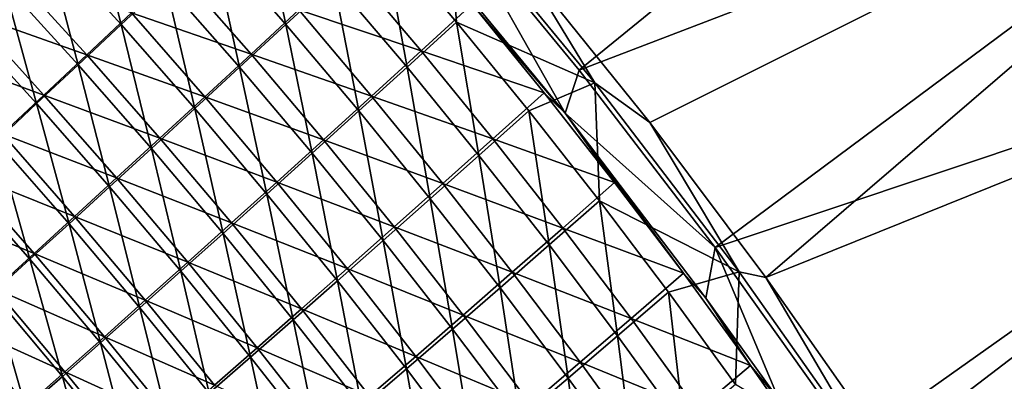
# Model space of a CAD drawing. Header units: metres. Extents: x 0 to 1400, y -1400 to 0.
# Tile 323 of 338: x 1191 to 1255, y -242 to -218. Entities that reach past the tile are written whole.
import ezdxf

# ---------------------------------------------------------------- set-up
doc = ezdxf.new("R2010")
doc.units = ezdxf.units.M

msp = doc.modelspace()

# ---------------------------------------------------------------- linework, layer by layer
at = {"layer": 'None'}
for points in [[(1219.646118, -211.977234, -29.543106), (1227.567993, -221.592545, -29.543188), (1267.259277, -189.278366)], [(1227.567993, -221.592545, -29.543188), (1277.450562, -202.489853), (1267.259277, -189.278366)], [(1278.049561, -201.998276, -3), (1232.130371, -224.976852, -32.128372), (1223.987793, -214.82666, -32.128288)], [(1227.567993, -221.592545, -29.543188), (1236.377075, -233.04895, -29.543272), (1277.450562, -202.489853)], [(1232.130371, -224.976852, -32.128372), (1278.049561, -201.998276, -3), (1239.657593, -234.996994, -32.128441)], [(1236.377075, -233.04895, -29.543272), (1287.155518, -216.062653), (1277.450562, -202.489853)], [(1278.049561, -201.998276, -3), (1287.766846, -215.585648, -3), (1239.657593, -234.996994, -32.128441)], [(1208.591431, -218.632431, -116.281441), (1203.766968, -213.131454, -116.280861), (1206.825439, -210.24588, -88.433052)], [(1206.825439, -210.24588, -88.433052), (1211.677856, -215.776474, -88.433456), (1208.591431, -218.632431, -116.281441)], [(1197.927002, -218.625244, -172.069763), (1193.058838, -213.274673, -172.069153), (1195.904663, -210.544281, -144.161926)], [(1197.927002, -218.625244, -172.069763), (1195.904663, -210.544281, -144.161926), (1200.800537, -215.924835, -144.16246)], [(1214.856079, -212.828201, -60.624237), (1219.040405, -210.830429, -32.845345), (1219.63501, -218.476776, -60.624443)], [(1223.987793, -214.82666, -32.128288), (1228.582397, -222.399414, -32.845203), (1219.040405, -210.830429, -32.845345)], [(1219.040405, -210.830429, -32.845345), (1228.582397, -222.399414, -32.845203), (1219.63501, -218.476776, -60.624443)], [(1226.658203, -224.375641, -30.954254), (1219.646118, -211.977234, -29.543106), (1216.734497, -212.338837, -30.957115)], [(1227.567993, -221.592545, -29.543188), (1219.646118, -211.977234, -29.543106), (1226.658203, -224.375641, -30.954254)], [(1216.734497, -212.338837, -30.957115), (1220.64563, -217.323151, -32.355194), (1226.658203, -224.375641, -30.954254)], [(1195.146606, -221.232529, -199.999405), (1190.305908, -215.912079, -199.998749), (1193.058838, -213.274673, -172.069153)], [(1195.146606, -221.232529, -199.999405), (1193.058838, -213.274673, -172.069153), (1197.927002, -218.625244, -172.069763)], [(1205.59729, -221.395767, -144.163162), (1200.800537, -215.924835, -144.16246), (1203.766968, -213.131454, -116.280861)], [(1205.59729, -221.395767, -144.163162), (1203.766968, -213.131454, -116.280861), (1208.591431, -218.632431, -116.281441)], [(1214.856079, -212.828201, -60.624237), (1216.428467, -221.395813, -88.43396), (1211.677856, -215.776474, -88.433456)], [(1216.428467, -221.395813, -88.43396), (1214.856079, -212.828201, -60.624237), (1219.63501, -218.476776, -60.624443)], [(1195.713379, -220.586365, -171.642899), (1190.884644, -215.282639, -171.642197), (1188.130615, -217.921967, -199.584366)], [(1198.588135, -217.883896, -143.722687), (1190.884644, -215.282639, -171.642197), (1195.713379, -220.586365, -171.642899)], [(1198.588135, -217.883896, -143.722687), (1206.339233, -220.542145, -115.829155), (1201.555786, -215.088654, -115.828445)], [(1201.555786, -215.088654, -115.828445), (1206.339233, -220.542145, -115.829155), (1209.42688, -217.684799, -87.969719)], [(1217.343384, -220.336884, -60.14962), (1212.606445, -214.735626, -60.149391), (1209.42688, -217.684799, -87.969719)], [(1220.64563, -217.323151, -32.355194), (1212.606445, -214.735626, -60.149391), (1217.343384, -220.336884, -60.14962)], [(1223.987793, -214.82666, -32.128288), (1232.130371, -224.976852, -32.128372), (1228.582397, -222.399414, -32.845203)], [(1192.459717, -223.746674, -227.949219), (1187.646362, -218.456421, -227.948532), (1190.305908, -215.912079, -199.998749)], [(1192.459717, -223.746674, -227.949219), (1190.305908, -215.912079, -199.998749), (1195.146606, -221.232529, -199.999405)], [(1202.696411, -224.065842, -172.070557), (1197.927002, -218.625244, -172.069763), (1200.800537, -215.924835, -144.16246)], [(1202.696411, -224.065842, -172.070557), (1200.800537, -215.924835, -144.16246), (1205.59729, -221.395767, -144.163162)], [(1211.677856, -215.776474, -88.433456), (1213.314209, -224.221924, -116.282166), (1208.591431, -218.632431, -116.281441)], [(1211.677856, -215.776474, -88.433456), (1216.428467, -221.395813, -88.43396), (1213.314209, -224.221924, -116.282166)], [(1239.657593, -234.996994, -32.128441), (1287.766846, -215.585648, -3), (1247.578247, -246.293869, -32.12851)], [(1287.766846, -215.585648, -3), (1296.988281, -229.514313, -3), (1247.578247, -246.293869, -32.12851)], [(1236.377075, -233.04895, -29.543272), (1245.369995, -245.697906, -29.54335), (1287.155518, -216.062653)], [(1245.369995, -245.697906, -29.54335), (1296.36499, -229.976486), (1287.155518, -216.062653)], [(1203.343872, -223.307312, -143.723557), (1198.588135, -217.883896, -143.722687), (1195.713379, -220.586365, -171.642899)], [(1206.339233, -220.542145, -115.829155), (1198.588135, -217.883896, -143.722687), (1203.343872, -223.307312, -143.723557)], [(1206.339233, -220.542145, -115.829155), (1214.135376, -223.256592, -87.970337), (1209.42688, -217.684799, -87.969719)], [(1209.42688, -217.684799, -87.969719), (1214.135376, -223.256592, -87.970337), (1217.343384, -220.336884, -60.14962)], [(1225.307739, -223.03981, -32.355114), (1220.64563, -217.323151, -32.355194), (1217.343384, -220.336884, -60.14962)], [(1220.64563, -217.323151, -32.355194), (1225.307739, -223.03981, -32.355114), (1226.658203, -224.375641, -30.954254)], [(1188.130615, -217.921967, -199.584366), (1185.469849, -220.468185, -227.546783), (1192.931885, -223.19574, -199.585144)], [(1189.866333, -226.167633, -255.917038), (1187.646362, -218.456421, -227.948532), (1192.459717, -223.746674, -227.949219)], [(1195.713379, -220.586365, -171.642899), (1188.130615, -217.921967, -199.584366), (1192.931885, -223.19574, -199.585144)], [(1221.075073, -227.101746, -88.43457), (1216.428467, -221.395813, -88.43396), (1219.63501, -218.476776, -60.624443)], [(1219.63501, -218.476776, -60.624443), (1228.582397, -222.399414, -32.845203), (1224.309814, -224.212082, -60.624695)], [(1219.63501, -218.476776, -60.624443), (1224.309814, -224.212082, -60.624695), (1221.075073, -227.101746, -88.43457)], [(1199.889038, -226.642578, -200.000275), (1195.146606, -221.232529, -199.999405), (1197.927002, -218.625244, -172.069763)], [(1199.889038, -226.642578, -200.000275), (1197.927002, -218.625244, -172.069763), (1202.696411, -224.065842, -172.070557)], [(1210.292847, -226.954895, -144.164047), (1205.59729, -221.395767, -144.163162), (1208.591431, -218.632431, -116.281441)], [(1208.591431, -218.632431, -116.281441), (1213.314209, -224.221924, -116.282166), (1210.292847, -226.954895, -144.164047)], [(1214.135376, -223.256592, -87.970337), (1221.976074, -226.024704, -60.149895), (1217.343384, -220.336884, -60.14962)], [(1217.343384, -220.336884, -60.14962), (1221.976074, -226.024704, -60.149895), (1225.307739, -223.03981, -32.355114)], [(1185.469849, -220.468185, -227.546783), (1190.243774, -225.71196, -227.547592), (1192.931885, -223.19574, -199.585144)], [(1200.441772, -225.979446, -171.64389), (1195.713379, -220.586365, -171.642899), (1192.931885, -223.19574, -199.585144)], [(1203.343872, -223.307312, -143.723557), (1195.713379, -220.586365, -171.642899), (1200.441772, -225.979446, -171.64389)], [(1211.019775, -226.083878, -115.830063), (1206.339233, -220.542145, -115.829155), (1203.343872, -223.307312, -143.723557)], [(1214.135376, -223.256592, -87.970337), (1206.339233, -220.542145, -115.829155), (1211.019775, -226.083878, -115.830063)], [(1197.175293, -229.126053, -227.95015), (1192.459717, -223.746674, -227.949219), (1195.146606, -221.232529, -199.999405)], [(1197.175293, -229.126053, -227.95015), (1195.146606, -221.232529, -199.999405), (1199.889038, -226.642578, -200.000275)], [(1207.36499, -229.594223, -172.071564), (1202.696411, -224.065842, -172.070557), (1205.59729, -221.395767, -144.163162)], [(1207.36499, -229.594223, -172.071564), (1205.59729, -221.395767, -144.163162), (1210.292847, -226.954895, -144.164047)], [(1216.428467, -221.395813, -88.43396), (1217.933228, -229.897736, -116.283043), (1213.314209, -224.221924, -116.282166)], [(1217.933228, -229.897736, -116.283043), (1216.428467, -221.395813, -88.43396), (1221.075073, -227.101746, -88.43457)], [(1236.377075, -233.04895, -29.543272), (1227.567993, -221.592545, -29.543188), (1226.658203, -224.375641, -30.954254)], [(1228.582397, -222.399414, -32.845203), (1228.878418, -230.031982, -60.624989), (1224.309814, -224.212082, -60.624695)], [(1232.130371, -224.976852, -32.128372), (1237.917725, -234.622055, -32.845329), (1228.582397, -222.399414, -32.845203)], [(1228.582397, -222.399414, -32.845203), (1237.917725, -234.622055, -32.845329), (1228.878418, -230.031982, -60.624989)], [(1192.931885, -223.19574, -199.585144), (1190.243774, -225.71196, -227.547592), (1197.633301, -228.558304, -199.586212)], [(1200.441772, -225.979446, -171.64389), (1192.931885, -223.19574, -199.585144), (1197.633301, -228.558304, -199.586212)], [(1207.996948, -228.818481, -143.724655), (1203.343872, -223.307312, -143.723557), (1200.441772, -225.979446, -171.64389)], [(1211.019775, -226.083878, -115.830063), (1203.343872, -223.307312, -143.723557), (1207.996948, -228.818481, -143.724655)], [(1218.739502, -228.914749, -87.971085), (1214.135376, -223.256592, -87.970337), (1211.019775, -226.083878, -115.830063)], [(1221.976074, -226.024704, -60.149895), (1214.135376, -223.256592, -87.970337), (1218.739502, -228.914749, -87.971085)], [(1225.307739, -223.03981, -32.355114), (1221.976074, -226.024704, -60.149895), (1229.864258, -228.840759, -32.355019)], [(1226.658203, -224.375641, -30.954254), (1225.307739, -223.03981, -32.355114), (1229.864258, -228.840759, -32.355019)], [(1194.555298, -231.516342, -255.917984), (1189.866333, -226.167633, -255.917038), (1192.459717, -223.746674, -227.949219)], [(1194.555298, -231.516342, -255.917984), (1192.459717, -223.746674, -227.949219), (1197.175293, -229.126053, -227.95015)], [(1204.531128, -232.139954, -200.001373), (1199.889038, -226.642578, -200.000275), (1202.696411, -224.065842, -172.070557)], [(1204.531128, -232.139954, -200.001373), (1202.696411, -224.065842, -172.070557), (1207.36499, -229.594223, -172.071564)], [(1213.314209, -224.221924, -116.282166), (1214.884766, -232.599991, -144.1651), (1210.292847, -226.954895, -144.164047)], [(1213.314209, -224.221924, -116.282166), (1217.933228, -229.897736, -116.283043), (1214.884766, -232.599991, -144.1651)], [(1224.309814, -224.212082, -60.624695), (1225.615356, -232.89209, -88.43528), (1221.075073, -227.101746, -88.43457)], [(1224.309814, -224.212082, -60.624695), (1228.878418, -230.031982, -60.624989), (1225.615356, -232.89209, -88.43528)], [(1235.77124, -236.338043, -30.95085), (1226.658203, -224.375641, -30.954254), (1234.313965, -234.723663, -32.354912)], [(1226.658203, -224.375641, -30.954254), (1229.864258, -228.840759, -32.355019), (1234.313965, -234.723663, -32.354912)], [(1236.377075, -233.04895, -29.543272), (1226.658203, -224.375641, -30.954254), (1235.77124, -236.338043, -30.95085)], [(1232.130371, -224.976852, -32.128372), (1239.657593, -234.996994, -32.128441), (1237.917725, -234.622055, -32.845329)], [(1192.029175, -233.813538, -283.901245), (1187.366821, -228.495392, -283.900299), (1189.866333, -226.167633, -255.917038)], [(1194.918457, -231.043915, -227.548721), (1190.243774, -225.71196, -227.547592), (1187.649292, -228.134903, -255.527725)], [(1192.029175, -233.813538, -283.901245), (1189.866333, -226.167633, -255.917038), (1194.555298, -231.516342, -255.917984)], [(1190.243774, -225.71196, -227.547592), (1194.918457, -231.043915, -227.548721), (1197.633301, -228.558304, -199.586212)], [(1205.067871, -231.459717, -171.645142), (1200.441772, -225.979446, -171.64389), (1197.633301, -228.558304, -199.586212)], [(1207.996948, -228.818481, -143.724655), (1200.441772, -225.979446, -171.64389), (1205.067871, -231.459717, -171.645142)], [(1215.596069, -231.711609, -115.831161), (1211.019775, -226.083878, -115.830063), (1207.996948, -228.818481, -143.724655)], [(1218.739502, -228.914749, -87.971085), (1211.019775, -226.083878, -115.830063), (1215.596069, -231.711609, -115.831161)], [(1226.503296, -231.796783, -60.150215), (1221.976074, -226.024704, -60.149895), (1218.739502, -228.914749, -87.971085)], [(1229.864258, -228.840759, -32.355019), (1221.976074, -226.024704, -60.149895), (1226.503296, -231.796783, -60.150215)], [(1201.791016, -234.5923, -227.951309), (1197.175293, -229.126053, -227.95015), (1199.889038, -226.642578, -200.000275)], [(1201.791016, -234.5923, -227.951309), (1199.889038, -226.642578, -200.000275), (1204.531128, -232.139954, -200.001373)], [(1211.930542, -235.20816, -172.072769), (1207.36499, -229.594223, -172.071564), (1210.292847, -226.954895, -144.164047)], [(1210.292847, -226.954895, -144.164047), (1214.884766, -232.599991, -144.1651), (1211.930542, -235.20816, -172.072769)], [(1222.446167, -235.657684, -116.284065), (1217.933228, -229.897736, -116.283043), (1221.075073, -227.101746, -88.43457)], [(1221.075073, -227.101746, -88.43457), (1225.615356, -232.89209, -88.43528), (1222.446167, -235.657684, -116.284065)], [(1192.297363, -233.436249, -255.528854), (1187.649292, -228.134903, -255.527725), (1185.148682, -230.464417, -283.522614)], [(1189.597168, -236.017685, -311.895782), (1187.366821, -228.495392, -283.900299), (1192.029175, -233.813538, -283.901245)], [(1194.918457, -231.043915, -227.548721), (1187.649292, -228.134903, -255.527725), (1192.297363, -233.436249, -255.528854)], [(1197.633301, -228.558304, -199.586212), (1194.918457, -231.043915, -227.548721), (1202.232788, -234.007446, -199.587585)], [(1197.633301, -228.558304, -199.586212), (1202.232788, -234.007446, -199.587585), (1205.067871, -231.459717, -171.645142)], [(1199.144897, -236.951447, -255.919174), (1194.555298, -231.516342, -255.917984), (1197.175293, -229.126053, -227.95015)], [(1199.144897, -236.951447, -255.919174), (1197.175293, -229.126053, -227.95015), (1201.791016, -234.5923, -227.951309)], [(1212.546143, -234.415207, -143.725998), (1207.996948, -228.818481, -143.724655), (1205.067871, -231.459717, -171.645142)], [(1215.596069, -231.711609, -115.831161), (1207.996948, -228.818481, -143.724655), (1212.546143, -234.415207, -143.725998)], [(1223.238037, -234.656952, -87.971954), (1218.739502, -228.914749, -87.971085), (1215.596069, -231.711609, -115.831161)], [(1226.503296, -231.796783, -60.150215), (1218.739502, -228.914749, -87.971085), (1223.238037, -234.656952, -87.971954)], [(1234.313965, -234.723663, -32.354912), (1229.864258, -228.840759, -32.355019), (1226.503296, -231.796783, -60.150215)], [(1209.070435, -237.722443, -200.002701), (1204.531128, -232.139954, -200.001373), (1207.36499, -229.594223, -172.071564)], [(1209.070435, -237.722443, -200.002701), (1207.36499, -229.594223, -172.071564), (1211.930542, -235.20816, -172.072769)], [(1217.933228, -229.897736, -116.283043), (1219.370972, -238.328857, -144.166336), (1214.884766, -232.599991, -144.1651)], [(1219.370972, -238.328857, -144.166336), (1217.933228, -229.897736, -116.283043), (1222.446167, -235.657684, -116.284065)], [(1245.369995, -245.697906, -29.54335), (1254.230103, -259.267792, -29.543425), (1296.36499, -229.976486)], [(1247.578247, -246.293869, -32.12851), (1296.988281, -229.514313, -3), (1255.138428, -257.906708, -32.128574)], [(1254.230103, -259.267792, -29.543425), (1305.071411, -244.210526), (1296.36499, -229.976486)], [(1192.297363, -233.436249, -255.528854), (1185.148682, -230.464417, -283.522614), (1189.770142, -235.735229, -283.523712)], [(1228.878418, -230.031982, -60.624989), (1230.047363, -238.764694, -88.436096), (1225.615356, -232.89209, -88.43528)], [(1237.917725, -234.622055, -32.845329), (1233.338501, -235.934326, -60.625328), (1228.878418, -230.031982, -60.624989)], [(1228.878418, -230.031982, -60.624989), (1233.338501, -235.934326, -60.625328), (1230.047363, -238.764694, -88.436096)], [(1199.491699, -236.461807, -227.550156), (1194.918457, -231.043915, -227.548721), (1192.297363, -233.436249, -255.528854)], [(1194.918457, -231.043915, -227.548721), (1199.491699, -236.461807, -227.550156), (1202.232788, -234.007446, -199.587585)], [(1196.592651, -239.21759, -283.902405), (1192.029175, -233.813538, -283.901245), (1194.555298, -231.516342, -255.917984)], [(1196.592651, -239.21759, -283.902405), (1194.555298, -231.516342, -255.917984), (1199.144897, -236.951447, -255.919174)], [(1202.232788, -234.007446, -199.587585), (1209.590332, -237.024979, -171.646667), (1205.067871, -231.459717, -171.645142)], [(1205.067871, -231.459717, -171.645142), (1209.590332, -237.024979, -171.646667), (1212.546143, -234.415207, -143.725998)], [(1220.067017, -237.42305, -115.832443), (1215.596069, -231.711609, -115.831161), (1212.546143, -234.415207, -143.725998)], [(1223.238037, -234.656952, -87.971954), (1215.596069, -231.711609, -115.831161), (1220.067017, -237.42305, -115.832443)], [(1230.923462, -237.650757, -60.150585), (1226.503296, -231.796783, -60.150215), (1223.238037, -234.656952, -87.971954)], [(1234.313965, -234.723663, -32.354912), (1226.503296, -231.796783, -60.150215), (1230.923462, -237.650757, -60.150585)], [(1206.304443, -240.143173, -227.952698), (1201.791016, -234.5923, -227.951309), (1204.531128, -232.139954, -200.001373)], [(1206.304443, -240.143173, -227.952698), (1204.531128, -232.139954, -200.001373), (1209.070435, -237.722443, -200.002701)], [(1214.884766, -232.599991, -144.1651), (1216.390503, -240.905441, -172.074173), (1211.930542, -235.20816, -172.072769)], [(1214.884766, -232.599991, -144.1651), (1219.370972, -238.328857, -144.166336), (1216.390503, -240.905441, -172.074173)], [(1225.615356, -232.89209, -88.43528), (1226.85083, -241.499588, -116.28524), (1222.446167, -235.657684, -116.284065)], [(1225.615356, -232.89209, -88.43528), (1230.047363, -238.764694, -88.436096), (1226.85083, -241.499588, -116.28524)], [(1240.499634, -242.934525, -30.948944), (1236.377075, -233.04895, -29.543272), (1235.77124, -236.338043, -30.95085)], [(1245.369995, -245.697906, -29.54335), (1236.377075, -233.04895, -29.543272), (1240.499634, -242.934525, -30.948944)], [(1194.134644, -241.39093, -311.896881), (1189.597168, -236.017685, -311.895782), (1192.029175, -233.813538, -283.901245)], [(1196.84436, -238.822891, -255.530304), (1192.297363, -233.436249, -255.528854), (1189.770142, -235.735229, -283.523712)], [(1194.134644, -241.39093, -311.896881), (1192.029175, -233.813538, -283.901245), (1196.592651, -239.21759, -283.902405)], [(1199.491699, -236.461807, -227.550156), (1192.297363, -233.436249, -255.528854), (1196.84436, -238.822891, -255.530304)], [(1202.232788, -234.007446, -199.587585), (1199.491699, -236.461807, -227.550156), (1206.729126, -239.540985, -199.589249)], [(1209.590332, -237.024979, -171.646667), (1202.232788, -234.007446, -199.587585), (1206.729126, -239.540985, -199.589249)], [(1209.590332, -237.024979, -171.646667), (1216.990112, -240.095215, -143.727554), (1212.546143, -234.415207, -143.725998)], [(1212.546143, -234.415207, -143.725998), (1216.990112, -240.095215, -143.727554), (1220.067017, -237.42305, -115.832443)], [(1203.63269, -242.470688, -255.920593), (1199.144897, -236.951447, -255.919174), (1201.791016, -234.5923, -227.951309)], [(1203.63269, -242.470688, -255.920593), (1201.791016, -234.5923, -227.951309), (1206.304443, -240.143173, -227.952698)], [(1227.629883, -240.480865, -87.972939), (1223.238037, -234.656952, -87.971954), (1220.067017, -237.42305, -115.832443)], [(1230.923462, -237.650757, -60.150585), (1223.238037, -234.656952, -87.971954), (1227.629883, -240.480865, -87.972939)], [(1238.655762, -240.686157, -32.354797), (1234.313965, -234.723663, -32.354912), (1230.923462, -237.650757, -60.150585)], [(1233.338501, -235.934326, -60.625328), (1237.917725, -234.622055, -32.845329), (1237.68811, -241.916916, -60.62571)], [(1235.77124, -236.338043, -30.95085), (1234.313965, -234.723663, -32.354912), (1238.655762, -240.686157, -32.354797)], [(1237.917725, -234.622055, -32.845329), (1247.049805, -247.574478, -32.845356), (1237.68811, -241.916916, -60.62571)], [(1239.657593, -234.996994, -32.128441), (1247.049805, -247.574478, -32.845356), (1237.917725, -234.622055, -32.845329)], [(1239.657593, -234.996994, -32.128441), (1247.578247, -246.293869, -32.12851), (1247.049805, -247.574478, -32.845356)], [(1194.291138, -241.090759, -283.525116), (1189.770142, -235.735229, -283.523712), (1187.33667, -237.940887, -311.530548)], [(1196.84436, -238.822891, -255.530304), (1189.770142, -235.735229, -283.523712), (1194.291138, -241.090759, -283.525116)], [(1213.504761, -243.387787, -200.004242), (1209.070435, -237.722443, -200.002701), (1211.930542, -235.20816, -172.072769)], [(1211.930542, -235.20816, -172.072769), (1216.390503, -240.905441, -172.074173), (1213.504761, -243.387787, -200.004242)], [(1223.749268, -244.139282, -144.16777), (1219.370972, -238.328857, -144.166336), (1222.446167, -235.657684, -116.284065)], [(1222.446167, -235.657684, -116.284065), (1226.85083, -241.499588, -116.28524), (1223.749268, -244.139282, -144.16777)], [(1191.770752, -243.471634, -339.898163), (1187.259277, -238.128876, -339.897125), (1189.597168, -236.017685, -311.895782)], [(1191.770752, -243.471634, -339.898163), (1189.597168, -236.017685, -311.895782), (1194.134644, -241.39093, -311.896881)], [(1233.338501, -235.934326, -60.625328), (1234.368896, -244.717377, -88.437019), (1230.047363, -238.764694, -88.436096)], [(1234.368896, -244.717377, -88.437019), (1233.338501, -235.934326, -60.625328), (1237.68811, -241.916916, -60.62571)], [(1240.499634, -242.934525, -30.948944), (1235.77124, -236.338043, -30.95085), (1238.655762, -240.686157, -32.354797)], [(1201.055176, -244.705322, -283.903809), (1196.592651, -239.21759, -283.902405), (1199.144897, -236.951447, -255.919174)], [(1203.962036, -241.963501, -227.551895), (1199.491699, -236.461807, -227.550156), (1196.84436, -238.822891, -255.530304)], [(1201.055176, -244.705322, -283.903809), (1199.144897, -236.951447, -255.919174), (1203.63269, -242.470688, -255.920593)], [(1199.491699, -236.461807, -227.550156), (1203.962036, -241.963501, -227.551895), (1206.729126, -239.540985, -199.589249)], [(1214.008057, -242.67308, -171.648438), (1209.590332, -237.024979, -171.646667), (1206.729126, -239.540985, -199.589249)], [(1216.990112, -240.095215, -143.727554), (1209.590332, -237.024979, -171.646667), (1214.008057, -242.67308, -171.648438)], [(1216.990112, -240.095215, -143.727554), (1224.431396, -243.215942, -115.8339), (1220.067017, -237.42305, -115.832443)], [(1220.067017, -237.42305, -115.832443), (1224.431396, -243.215942, -115.8339), (1227.629883, -240.480865, -87.972939)], [(1235.235718, -243.584274, -60.150993), (1230.923462, -237.650757, -60.150585), (1227.629883, -240.480865, -87.972939)], [(1238.655762, -240.686157, -32.354797), (1230.923462, -237.650757, -60.150585), (1235.235718, -243.584274, -60.150993)], [(1191.831787, -243.265564, -311.53186), (1187.33667, -237.940887, -311.530548), (1184.997192, -240.053268, -339.546906)], [(1189.501099, -245.459915, -367.901703), (1187.259277, -238.128876, -339.897125), (1191.770752, -243.471634, -339.898163)], [(1194.291138, -241.090759, -283.525116), (1187.33667, -237.940887, -311.530548), (1191.831787, -243.265564, -311.53186)], [(1210.713623, -245.776413, -227.95433), (1206.304443, -240.143173, -227.952698), (1209.070435, -237.722443, -200.002701)], [(1210.713623, -245.776413, -227.95433), (1209.070435, -237.722443, -200.002701), (1213.504761, -243.387787, -200.004242)], [(1201.289307, -244.29277, -255.532059), (1196.84436, -238.822891, -255.530304), (1194.291138, -241.090759, -283.525116)], [(1203.962036, -241.963501, -227.551895), (1196.84436, -238.822891, -255.530304), (1201.289307, -244.29277, -255.532059)], [(1219.370972, -238.328857, -144.166336), (1220.743042, -246.683823, -172.07579), (1216.390503, -240.905441, -172.074173)], [(1220.743042, -246.683823, -172.07579), (1219.370972, -238.328857, -144.166336), (1223.749268, -244.139282, -144.16777)], [(1230.047363, -238.764694, -88.436096), (1231.145386, -247.421249, -116.286568), (1226.85083, -241.499588, -116.28524)], [(1230.047363, -238.764694, -88.436096), (1234.368896, -244.717377, -88.437019), (1231.145386, -247.421249, -116.286568)], [(1198.571655, -246.847397, -311.898224), (1194.134644, -241.39093, -311.896881), (1196.592651, -239.21759, -283.902405)], [(1198.571655, -246.847397, -311.898224), (1196.592651, -239.21759, -283.902405), (1201.055176, -244.705322, -283.903809)], [(1206.729126, -239.540985, -199.589249), (1203.962036, -241.963501, -227.551895), (1211.121094, -245.15683, -199.591187)], [(1206.729126, -239.540985, -199.589249), (1211.121094, -245.15683, -199.591187), (1214.008057, -242.67308, -171.648438)], [(1191.831787, -243.265564, -311.53186), (1184.997192, -240.053268, -339.546906), (1189.466309, -245.347458, -339.548096)], [(1208.016724, -248.071808, -255.922256), (1203.63269, -242.470688, -255.920593), (1206.304443, -240.143173, -227.952698)], [(1208.016724, -248.071808, -255.922256), (1206.304443, -240.143173, -227.952698), (1210.713623, -245.776413, -227.95433)], [(1221.327881, -245.856293, -143.729324), (1216.990112, -240.095215, -143.727554), (1214.008057, -242.67308, -171.648438)], [(1224.431396, -243.215942, -115.8339), (1216.990112, -240.095215, -143.727554), (1221.327881, -245.856293, -143.729324)], [(1224.431396, -243.215942, -115.8339), (1231.913818, -246.384155, -87.974045), (1227.629883, -240.480865, -87.972939)], [(1227.629883, -240.480865, -87.972939), (1231.913818, -246.384155, -87.974045), (1235.235718, -243.584274, -60.150993)], [(1242.88855, -246.725815, -32.354671), (1238.655762, -240.686157, -32.354797), (1235.235718, -243.584274, -60.150993)], [(1240.499634, -242.934525, -30.948944), (1238.655762, -240.686157, -32.354797), (1242.88855, -246.725815, -32.354671)], [(1196.182251, -248.897263, -339.899384), (1191.770752, -243.471634, -339.898163), (1194.134644, -241.39093, -311.896881)], [(1198.710571, -246.528992, -283.526825), (1194.291138, -241.090759, -283.525116), (1191.831787, -243.265564, -311.53186)], [(1196.182251, -248.897263, -339.899384), (1194.134644, -241.39093, -311.896881), (1198.571655, -246.847397, -311.898224)], [(1201.289307, -244.29277, -255.532059), (1194.291138, -241.090759, -283.525116), (1198.710571, -246.528992, -283.526825)], [(1216.390503, -240.905441, -172.074173), (1217.832031, -249.133759, -200.006012), (1213.504761, -243.387787, -200.004242)], [(1216.390503, -240.905441, -172.074173), (1220.743042, -246.683823, -172.07579), (1217.832031, -249.133759, -200.006012)], [(1226.85083, -241.499588, -116.28524), (1228.017578, -250.029068, -144.169373), (1223.749268, -244.139282, -144.16777)], [(1226.85083, -241.499588, -116.28524), (1231.145386, -247.421249, -116.286568), (1228.017578, -250.029068, -144.169373)]]:
    msp.add_3dface(points, dxfattribs=at)

doc.saveas('drawing.dxf')
